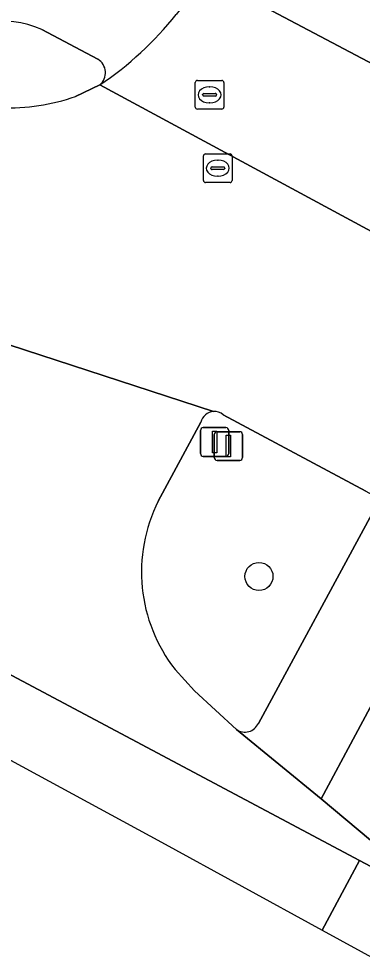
# Model space of a CAD drawing. Extents: x 159489 to 160304, y 383825 to 384531.
# Drawn here: x 159909.66 to 159921.65, y 383922.11 to 383954.83 of the extents above; entities that cross this region are included whole.
import ezdxf

# ---------------------------------------------------------------- set-up
doc = ezdxf.new("R2010")
doc.units = 0
for name, color, linetype in [('IMGEO_Boom', 7, 'Continuous'), ('IMGEO_Fietspad_gesloten', 7, 'Continuous'), ('IMGEO_Lichtmast', 7, 'Continuous'), ('IMGEO_Rijbaan_lokaal_gesloten', 7, 'Continuous'), ('IMGEO_Rioolput', 7, 'Continuous'), ('IMGEO_Verkeersbordpaal', 7, 'Continuous'), ('IMGEO_Verkeerseiland_gesloten', 7, 'Continuous'), ('IMGEO_Verkeerseiland_groen', 7, 'Continuous'), ('IMGEO_Voetpad_open', 7, 'Continuous')]:
    doc.layers.add(name, color=color, linetype=linetype)

msp = doc.modelspace()

# ---------------------------------------------------------------- linework, layer by layer
at = {"layer": 'IMGEO_Boom'}
msp.add_circle((159918.04, 383935.387), 0.489, dxfattribs=at)
at = {"layer": 'IMGEO_Fietspad_gesloten'}
for points in [[(159910.46, 383954.457), (159912.416, 383953.421)], [(159921.995, 383937.583), (159918.02, 383930.257)], [(159917.257, 383930.047), (159920.211, 383927.637), (159925.007, 383936.564)]]:
    msp.add_lwpolyline(points, dxfattribs=at)
for centre, radius, start, end in [((159905.787, 383962.477), 11.997, 303.9758, 321.35), ((159909.154, 383951.582), 3.158, 65.5734, 138.3833), ((159912.133, 383952.947), 0.552, 310.5598, 59.1693), ((159917.547, 383930.484), 0.524, 236.3783, 334.3986)]:
    msp.add_arc(centre, radius, start, end, dxfattribs=at)
at = {"layer": 'IMGEO_Lichtmast'}
for p, q in [((159916.478, 383939.536), (159916.478, 383940.336)), ((159916.478, 383940.336), (159916.478, 383939.536)), ((159916.578, 383940.436), (159917.368, 383940.436)), ((159917.368, 383940.436), (159916.578, 383940.436)), ((159917.468, 383940.336), (159917.468, 383939.536)), ((159917.468, 383939.536), (159917.468, 383940.336)), ((159917.368, 383939.436), (159916.578, 383939.436)), ((159916.578, 383939.436), (159917.368, 383939.436))]:
    msp.add_line(p, q, dxfattribs=at)
msp.add_lwpolyline([(159916.898, 383940.311), (159917.048, 383940.311), (159917.048, 383939.561), (159916.898, 383939.561), (159916.898, 383940.311)], dxfattribs=at)
for centre, start, end in [((159916.578, 383940.336), 90, 180), ((159916.578, 383940.336), 90, 180), ((159917.368, 383940.336), 0, 90), ((159917.368, 383940.336), 360, 90), ((159916.578, 383939.536), 180, 270), ((159916.578, 383939.536), 180, 270), ((159917.368, 383939.536), 270, 0), ((159917.368, 383939.536), 270, 0)]:
    msp.add_arc(centre, 0.1, start, end, dxfattribs=at)
at = {"layer": 'IMGEO_Rijbaan_lokaal_gesloten'}
for points in [[(159958.88, 384036.126), (159958.224, 384034.907), (159956.485, 384031.679), (159947.813, 384015.572), (159947.012, 384014.083), (159935.597, 383992.883), (159932.765, 383987.623), (159929.714, 383982.008), (159928.455, 383979.636), (159919.559, 383963.042), (159916.006, 383956.435), (159922.683, 383952.904), (159923.566, 383956.288), (159924.969, 383960.132), (159930.308, 383970.078), (159934.777, 383978.413), (159935.272, 383979.336), (159938.204, 383984.805), (159939.108, 383986.438), (159957.072, 384019.83), (159962.326, 384029.596)], [(159922.683, 383952.904), (159916.006, 383956.435), (159915.282, 383955.142), (159915.157, 383954.984)], [(159903.021, 383953.284), (159900.857, 383953.92), (159898.39, 383949.315), (159900.233, 383948.132), (159903.27, 383946.33), (159907.673, 383943.995), (159916.451, 383941.138)], [(159922.395, 383947.18), (159912.492, 383952.528), (159911.641, 383952.126)], [(159912.492, 383952.528), (159922.395, 383947.18)], [(159916.451, 383941.138), (159907.673, 383943.995)], [(159916.796, 383941.026), (159921.768, 383938.362), (159925.007, 383936.564), (159927.034, 383935.543), (159928.469, 383938.485), (159926.794, 383939.745)], [(159914.528, 383938.016), (159916.014, 383940.764)], [(159895.32, 383938.925), (159893.426, 383939.792), (159893.167, 383939.859), (159892.323, 383938.219), (159914.639, 383926.118), (159920.241, 383923.056)], [(159899.005, 383937.534), (159898.564, 383937.694), (159921.548, 383925.488), (159925.789, 383923.235), (159921.928, 383926.196), (159920.211, 383927.637), (159917.257, 383930.047), (159915.788, 383931.401), (159915.111, 383932.143)], [(159920.241, 383923.056), (159921.548, 383925.488), (159898.564, 383937.694)], [(159925.789, 383923.235), (159921.548, 383925.488), (159920.241, 383923.056), (159975.895, 383892.634), (160021.053, 383867.95)]]:
    msp.add_lwpolyline(points, dxfattribs=at)
for centre, radius, start, end in [((159905.787, 383962.477), 11.997, 303.9758, 321.35), ((159909.252, 383959.022), 7.299, 268.3068, 289.1095), ((159916.486, 383940.655), 0.484, 94.11, 167.0061), ((159916.486, 383940.659), 0.48, 49.8151, 94.2141), ((159919.464, 383935.541), 5.522, 153.3635, 217.9746)]:
    msp.add_arc(centre, radius, start, end, dxfattribs=at)
at = {"layer": 'IMGEO_Rioolput'}
for p, q in [((159915.817, 383951.757), (159915.817, 383952.609)), ((159915.892, 383952.683), (159916.744, 383952.683)), ((159916.818, 383952.609), (159916.818, 383951.757)), ((159916.305, 383952.463), (159916.33, 383952.463)), ((159916.076, 383952.177), (159916.076, 383952.189)), ((159916.514, 383952.14), (159916.116, 383952.14)), ((159916.119, 383952.226), (159916.517, 383952.226)), ((159916.56, 383952.189), (159916.56, 383952.177)), ((159916.744, 383951.683), (159915.892, 383951.683)), ((159916.328, 383951.903), (159916.303, 383951.903)), ((159916.103, 383949.197), (159916.103, 383950.049)), ((159916.178, 383950.123), (159917.03, 383950.123)), ((159917.104, 383950.049), (159917.104, 383949.197)), ((159916.362, 383949.617), (159916.362, 383949.629)), ((159916.405, 383949.666), (159916.803, 383949.666)), ((159916.591, 383949.903), (159916.616, 383949.903)), ((159916.846, 383949.629), (159916.846, 383949.617)), ((159916.8, 383949.58), (159916.402, 383949.58)), ((159916.614, 383949.343), (159916.589, 383949.343)), ((159917.03, 383949.123), (159916.178, 383949.123))]:
    msp.add_line(p, q, dxfattribs=at)
for points in [[(159915.817, 383951.757), (159915.817, 383952.609)], [(159915.892, 383952.683), (159916.744, 383952.683)], [(159916.818, 383952.609), (159916.818, 383951.757)], [(159916.744, 383951.683), (159915.892, 383951.683)], [(159916.103, 383949.197), (159916.103, 383950.049)], [(159916.178, 383950.123), (159917.03, 383950.123)], [(159917.104, 383950.049), (159917.104, 383949.197)], [(159917.03, 383949.123), (159916.178, 383949.123)]]:
    msp.add_lwpolyline(points, dxfattribs=at)
for centre, radius, start, end in [((159915.894, 383952.607), 0.0765, 91.552, 178.448), ((159915.894, 383952.607), 0.0765, 91.552, 178.448), ((159916.742, 383952.607), 0.0765, 1.552, 88.448), ((159916.742, 383952.607), 0.0765, 1.552, 88.448), ((159916.116, 383952.186), 0.0403, 85.8775, 175.7526), ((159916.113, 383952.176), 0.0366, 178.938, 274.7102), ((159916.517, 383952.183), 0.043, 264.8664, 352.4533), ((159916.521, 383952.188), 0.0386, 1.7309, 96.639), ((159915.894, 383951.759), 0.0765, 181.552, 268.448), ((159915.894, 383951.759), 0.0765, 181.552, 268.448), ((159916.742, 383951.759), 0.0765, 271.552, 358.448), ((159916.742, 383951.759), 0.0765, 271.552, 358.448), ((159916.18, 383950.047), 0.0765, 91.552, 178.448), ((159916.18, 383950.047), 0.0765, 91.552, 178.448), ((159917.028, 383950.047), 0.0765, 1.552, 88.448), ((159917.028, 383950.047), 0.0765, 1.552, 88.448), ((159916.402, 383949.626), 0.0403, 85.8775, 175.7526), ((159916.807, 383949.628), 0.0386, 1.7309, 96.639), ((159916.399, 383949.616), 0.0366, 178.938, 274.7102), ((159916.803, 383949.623), 0.043, 264.8664, 352.4533), ((159916.18, 383949.199), 0.0765, 181.552, 268.448), ((159916.18, 383949.199), 0.0765, 181.552, 268.448), ((159917.028, 383949.199), 0.0765, 271.552, 358.448), ((159917.028, 383949.199), 0.0765, 271.552, 358.448)]:
    msp.add_arc(centre, radius, start, end, dxfattribs=at)
for centre, major_axis, ratio, start_param, end_param in [((159916.304, 383952.183), (-0.387, 0.002), 0.722429, 4.712389, 7.853982), ((159916.329, 383952.183), (-0.39, 0.002), 0.717154, 1.570796, 4.712389), ((159916.59, 383949.623), (-0.387, 0.002), 0.722429, 4.712389, 7.853982), ((159916.615, 383949.623), (-0.39, 0.002), 0.717154, 1.570796, 4.712389)]:
    msp.add_ellipse(centre, major_axis=major_axis, ratio=ratio, start_param=start_param, end_param=end_param, dxfattribs=at)
at = {"layer": 'IMGEO_Verkeersbordpaal'}
for p, q in [((159915.999, 383939.676), (159915.999, 383940.476)), ((159915.999, 383940.476), (159915.999, 383939.676)), ((159916.099, 383940.576), (159916.889, 383940.576)), ((159916.889, 383940.576), (159916.099, 383940.576)), ((159916.989, 383940.476), (159916.989, 383939.676)), ((159916.989, 383939.676), (159916.989, 383940.476)), ((159916.889, 383939.576), (159916.099, 383939.576)), ((159916.099, 383939.576), (159916.889, 383939.576))]:
    msp.add_line(p, q, dxfattribs=at)
msp.add_lwpolyline([(159916.419, 383940.451), (159916.569, 383940.451), (159916.569, 383939.701), (159916.419, 383939.701), (159916.419, 383940.451)], dxfattribs=at)
for centre, start, end in [((159916.099, 383940.476), 90, 180), ((159916.099, 383940.476), 90, 180), ((159916.889, 383940.476), 0, 90), ((159916.889, 383940.476), 360, 90), ((159916.099, 383939.676), 180, 270), ((159916.099, 383939.676), 180, 270), ((159916.889, 383939.676), 270, 0), ((159916.889, 383939.676), 270, 0)]:
    msp.add_arc(centre, 0.1, start, end, dxfattribs=at)
at = {"layer": 'IMGEO_Verkeerseiland_gesloten'}
for points in [[(159912.416, 383953.421), (159910.46, 383954.457)], [(159911.641, 383952.126), (159912.492, 383952.528)]]:
    msp.add_lwpolyline(points, dxfattribs=at)
for centre, radius, start, end in [((159909.154, 383951.582), 3.158, 65.5734, 138.3833), ((159912.133, 383952.947), 0.552, 310.5598, 59.1693), ((159909.252, 383959.022), 7.299, 268.3068, 289.1095)]:
    msp.add_arc(centre, radius, start, end, dxfattribs=at)
at = {"layer": 'IMGEO_Verkeerseiland_groen'}
for points in [[(159921.768, 383938.362), (159916.796, 383941.026)], [(159916.014, 383940.764), (159914.528, 383938.016)], [(159918.02, 383930.257), (159921.995, 383937.583)], [(159915.111, 383932.143), (159915.788, 383931.401), (159917.257, 383930.047)]]:
    msp.add_lwpolyline(points, dxfattribs=at)
for centre, radius, start, end in [((159916.486, 383940.655), 0.484, 94.11, 167.0061), ((159916.486, 383940.659), 0.48, 49.8151, 94.2141), ((159919.464, 383935.541), 5.522, 153.3635, 217.9746), ((159917.547, 383930.484), 0.524, 236.3783, 334.3986)]:
    msp.add_arc(centre, radius, start, end, dxfattribs=at)
at = {"layer": 'IMGEO_Voetpad_open'}
msp.add_lwpolyline([(159927.034, 383935.543), (159925.007, 383936.564), (159920.211, 383927.637), (159921.928, 383926.196)], dxfattribs=at)

doc.saveas('drawing.dxf')
